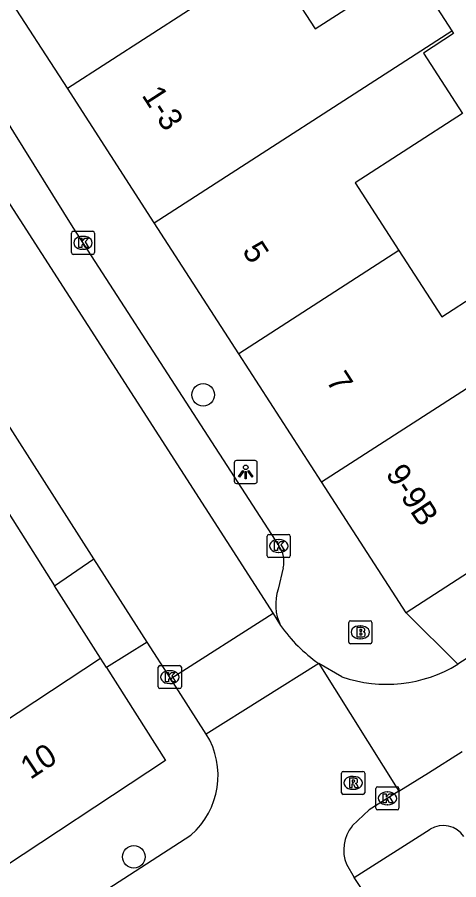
# Model space of a CAD drawing. Extents: x 161801 to 162379, y 382315 to 382832.
# Drawn here: x 161894.26 to 161913.39, y 382568.46 to 382605.87 of the extents above; entities that cross this region are included whole.
import ezdxf

# ---------------------------------------------------------------- set-up
doc = ezdxf.new("R2010")
doc.units = 0
for name, color, linetype in [('IMGEO_Boom', 7, 'Continuous'), ('IMGEO_Brandkraan', 7, 'Continuous'), ('IMGEO_Kolk', 7, 'Continuous'), ('IMGEO_Lichtpunt', 7, 'Continuous'), ('IMGEO_Pand', 7, 'Continuous'), ('IMGEO_Pand_nummerreeks', 7, 'Continuous'), ('IMGEO_Rijbaan_lokaal_open', 7, 'Continuous'), ('IMGEO_Rioolput', 7, 'Continuous'), ('IMGEO_Voetpad_open', 7, 'Continuous')]:
    doc.layers.add(name, color=color, linetype=linetype)

msp = doc.modelspace()

# ---------------------------------------------------------------- linework, layer by layer
at = {"layer": 'IMGEO_Boom'}
for centre in [(161902.31, 382589.49), (161899.311, 382569.456)]:
    msp.add_circle(centre, 0.489, dxfattribs=at)
at = {"layer": 'IMGEO_Brandkraan'}
for p, q in [((161908.626, 382578.767), (161908.626, 382579.619)), ((161908.701, 382579.693), (161909.553, 382579.693)), ((161909.114, 382579.473), (161909.139, 382579.473)), ((161909.627, 382579.619), (161909.627, 382578.767)), ((161909.553, 382578.693), (161908.701, 382578.693)), ((161909.137, 382578.913), (161909.112, 382578.913))]:
    msp.add_line(p, q, dxfattribs=at)
for points in [[(161908.626, 382578.767), (161908.626, 382579.619)], [(161908.701, 382579.693), (161909.553, 382579.693)], [(161908.974, 382579.393), (161908.974, 382578.993), (161909.187, 382578.993)], [(161909.205, 382579.393), (161908.974, 382579.393)], [(161909.627, 382579.619), (161909.627, 382578.767)], [(161909.153, 382579.312), (161909.099, 382579.312), (161909.099, 382579.236)], [(161909.099, 382579.236), (161909.152, 382579.236)], [(161909.161, 382579.16), (161909.099, 382579.16), (161909.099, 382579.079)], [(161909.099, 382579.079), (161909.161, 382579.079)], [(161909.553, 382578.693), (161908.701, 382578.693)]]:
    msp.add_lwpolyline(points, dxfattribs=at)
for centre, radius, start, end in [((161908.703, 382579.617), 0.0765, 91.552, 178.448), ((161908.703, 382579.617), 0.0765, 91.552, 178.448), ((161909.209, 382579.248), 0.145, 59.4692, 91.5367), ((161909.234, 382579.295), 0.0922, 285.5137, 58.1501), ((161909.551, 382579.617), 0.0765, 1.552, 88.448), ((161909.551, 382579.617), 0.0765, 1.552, 88.448), ((161909.154, 382579.274), 0.0379, 267.8285, 90.9355), ((161909.162, 382579.119), 0.0404, 269.8759, 90.5077), ((161909.193, 382579.244), 0.251, 268.6676, 293.5347), ((161909.239, 382579.103), 0.105, 301.3115, 78.989), ((161908.703, 382578.769), 0.0765, 181.552, 268.448), ((161908.703, 382578.769), 0.0765, 181.552, 268.448), ((161909.551, 382578.769), 0.0765, 271.552, 358.448), ((161909.551, 382578.769), 0.0765, 271.552, 358.448)]:
    msp.add_arc(centre, radius, start, end, dxfattribs=at)
for centre, major_axis, ratio, start_param, end_param in [((161909.113, 382579.193), (-0.387, 0.002), 0.722429, 4.712389, 7.853982), ((161909.138, 382579.193), (-0.39, 0.002), 0.717154, 1.570796, 4.712389)]:
    msp.add_ellipse(centre, major_axis=major_axis, ratio=ratio, start_param=start_param, end_param=end_param, dxfattribs=at)
at = {"layer": 'IMGEO_Kolk'}
for p, q in [((161896.679, 382596.582), (161897.531, 382596.582)), ((161896.604, 382595.656), (161896.604, 382596.508)), ((161897.092, 382596.362), (161897.117, 382596.362)), ((161897.605, 382596.508), (161897.605, 382595.656)), ((161897.531, 382595.582), (161896.679, 382595.582)), ((161897.115, 382595.802), (161897.09, 382595.802)), ((161905.09, 382582.508), (161905.09, 382583.36)), ((161905.165, 382583.434), (161906.017, 382583.434)), ((161905.578, 382583.214), (161905.603, 382583.214)), ((161906.091, 382583.36), (161906.091, 382582.508)), ((161906.017, 382582.434), (161905.165, 382582.434)), ((161905.601, 382582.654), (161905.576, 382582.654)), ((161900.367, 382576.821), (161900.367, 382577.673)), ((161900.442, 382577.747), (161901.294, 382577.747)), ((161900.855, 382577.527), (161900.88, 382577.527)), ((161901.368, 382577.673), (161901.368, 382576.821)), ((161901.294, 382576.747), (161900.442, 382576.747)), ((161900.878, 382576.967), (161900.853, 382576.967)), ((161909.802, 382571.563), (161909.802, 382572.415)), ((161909.877, 382572.489), (161910.729, 382572.489)), ((161910.29, 382572.269), (161910.315, 382572.269)), ((161910.803, 382572.415), (161910.803, 382571.563)), ((161910.313, 382571.709), (161910.288, 382571.709)), ((161910.729, 382571.489), (161909.877, 382571.489))]:
    msp.add_line(p, q, dxfattribs=at)
for points in [[(161896.679, 382596.582), (161897.531, 382596.582)], [(161896.604, 382595.656), (161896.604, 382596.508)], [(161896.925, 382596.282), (161897.048, 382596.282), (161897.048, 382596.131), (161897.178, 382596.282), (161897.342, 382596.282), (161897.196, 382596.131), (161897.349, 382595.882), (161897.197, 382595.882), (161897.112, 382596.046), (161897.048, 382595.979), (161897.048, 382595.882), (161896.925, 382595.882), (161896.925, 382596.282)], [(161897.605, 382596.508), (161897.605, 382595.656)], [(161897.531, 382595.582), (161896.679, 382595.582)], [(161905.09, 382582.508), (161905.09, 382583.36)], [(161905.165, 382583.434), (161906.017, 382583.434)], [(161905.411, 382583.134), (161905.534, 382583.134), (161905.534, 382582.983), (161905.664, 382583.134), (161905.828, 382583.134), (161905.682, 382582.983), (161905.835, 382582.734), (161905.683, 382582.734), (161905.598, 382582.898), (161905.534, 382582.831), (161905.534, 382582.734), (161905.411, 382582.734), (161905.411, 382583.134)], [(161906.091, 382583.36), (161906.091, 382582.508)], [(161906.017, 382582.434), (161905.165, 382582.434)], [(161900.367, 382576.821), (161900.367, 382577.673)], [(161900.442, 382577.747), (161901.294, 382577.747)], [(161901.368, 382577.673), (161901.368, 382576.821)], [(161900.688, 382577.447), (161900.811, 382577.447), (161900.811, 382577.296), (161900.941, 382577.447), (161901.105, 382577.447), (161900.959, 382577.296), (161901.112, 382577.047), (161900.96, 382577.047), (161900.875, 382577.211), (161900.811, 382577.144), (161900.811, 382577.047), (161900.688, 382577.047), (161900.688, 382577.447)], [(161901.294, 382576.747), (161900.442, 382576.747)], [(161909.802, 382571.563), (161909.802, 382572.415)], [(161909.877, 382572.489), (161910.729, 382572.489)], [(161910.803, 382572.415), (161910.803, 382571.563)], [(161910.123, 382572.189), (161910.246, 382572.189), (161910.246, 382572.038), (161910.376, 382572.189), (161910.54, 382572.189), (161910.394, 382572.038), (161910.547, 382571.789), (161910.395, 382571.789), (161910.31, 382571.953), (161910.246, 382571.886), (161910.246, 382571.789), (161910.123, 382571.789), (161910.123, 382572.189)], [(161910.729, 382571.489), (161909.877, 382571.489)]]:
    msp.add_lwpolyline(points, dxfattribs=at)
for centre, start, end in [((161896.681, 382596.506), 91.552, 178.448), ((161896.681, 382596.506), 91.552, 178.448), ((161897.529, 382596.506), 1.552, 88.448), ((161897.529, 382596.506), 1.552, 88.448), ((161896.681, 382595.658), 181.552, 268.448), ((161896.681, 382595.658), 181.552, 268.448), ((161897.529, 382595.658), 271.552, 358.448), ((161897.529, 382595.658), 271.552, 358.448), ((161905.167, 382583.358), 91.552, 178.448), ((161905.167, 382583.358), 91.552, 178.448), ((161906.015, 382583.358), 1.552, 88.448), ((161906.015, 382583.358), 1.552, 88.448), ((161905.167, 382582.51), 181.552, 268.448), ((161905.167, 382582.51), 181.552, 268.448), ((161906.015, 382582.51), 271.552, 358.448), ((161906.015, 382582.51), 271.552, 358.448), ((161900.444, 382577.671), 91.552, 178.448), ((161900.444, 382577.671), 91.552, 178.448), ((161901.292, 382577.671), 1.552, 88.448), ((161901.292, 382577.671), 1.552, 88.448), ((161900.444, 382576.823), 181.552, 268.448), ((161900.444, 382576.823), 181.552, 268.448), ((161901.292, 382576.823), 271.552, 358.448), ((161901.292, 382576.823), 271.552, 358.448), ((161909.879, 382572.413), 91.552, 178.448), ((161909.879, 382572.413), 91.552, 178.448), ((161910.727, 382572.413), 1.552, 88.448), ((161910.727, 382572.413), 1.552, 88.448), ((161909.879, 382571.565), 181.552, 268.448), ((161909.879, 382571.565), 181.552, 268.448), ((161910.727, 382571.565), 271.552, 358.448), ((161910.727, 382571.565), 271.552, 358.448)]:
    msp.add_arc(centre, 0.0765, start, end, dxfattribs=at)
for centre, major_axis, ratio, start_param, end_param in [((161897.091, 382596.082), (-0.387, 0.002), 0.722429, 4.712389, 7.853982), ((161897.116, 382596.082), (-0.39, 0.002), 0.717154, 1.570796, 4.712389), ((161905.577, 382582.934), (-0.387, 0.002), 0.722429, 4.712389, 7.853982), ((161905.602, 382582.934), (-0.39, 0.002), 0.717154, 1.570796, 4.712389), ((161900.854, 382577.247), (-0.387, 0.002), 0.722429, 4.712389, 7.853982), ((161900.879, 382577.247), (-0.39, 0.002), 0.717154, 1.570796, 4.712389), ((161910.289, 382571.989), (-0.387, 0.002), 0.722429, 4.712389, 7.853982), ((161910.314, 382571.989), (-0.39, 0.002), 0.717154, 1.570796, 4.712389)]:
    msp.add_ellipse(centre, major_axis=major_axis, ratio=ratio, start_param=start_param, end_param=end_param, dxfattribs=at)
at = {"layer": 'IMGEO_Lichtpunt'}
for p, q in [((161903.661, 382586.547), (161903.661, 382585.74)), ((161903.661, 382586.547), (161903.661, 382585.74)), ((161904.563, 382586.642), (161903.755, 382586.642)), ((161904.563, 382586.642), (161903.755, 382586.642)), ((161904.657, 382585.74), (161904.657, 382586.547)), ((161904.657, 382585.74), (161904.657, 382586.547)), ((161903.755, 382585.646), (161904.563, 382585.646)), ((161903.755, 382585.646), (161904.563, 382585.646))]:
    msp.add_line(p, q, dxfattribs=at)
for points in [[(161904.035, 382586.211), (161904.074, 382586.183), (161903.886, 382585.921), (161903.848, 382585.948), (161904.035, 382586.211)], [(161904.137, 382586.163), (161904.184, 382586.163), (161904.184, 382585.841), (161904.137, 382585.841), (161904.137, 382586.163)], [(161904.247, 382586.183), (161904.285, 382586.21), (161904.472, 382585.948), (161904.433, 382585.92), (161904.247, 382586.183)]]:
    msp.add_lwpolyline(points, dxfattribs=at)
msp.add_circle((161904.16, 382586.345), 0.0994, dxfattribs=at)
for centre, start, end in [((161903.755, 382586.547), 90, 180), ((161903.755, 382586.547), 90, 180), ((161904.563, 382586.547), 0, 90), ((161904.563, 382586.547), 0, 90), ((161903.755, 382585.74), 180, 270), ((161903.755, 382585.74), 180, 270), ((161904.563, 382585.74), 270, 0), ((161904.563, 382585.74), 270, 360)]:
    msp.add_arc(centre, 0.0946, start, end, dxfattribs=at)
at = {"layer": 'IMGEO_Pand'}
for points in [[(161896.429, 382602.791), (161893.679, 382607.053), (161895.622, 382615.453)], [(161896.429, 382602.791), (161905.177, 382608.439)], [(161905.177, 382608.439), (161907.169, 382605.357), (161911.313, 382608.035), (161913.096, 382605.276)], [(161900.195, 382596.954), (161913.096, 382605.276)], [(161913.096, 382605.276), (161913.172, 382605.158), (161911.862, 382604.312), (161913.552, 382601.695), (161908.899, 382598.688), (161910.797, 382595.75)], [(161900.195, 382596.954), (161896.429, 382602.791)], [(161903.859, 382591.275), (161900.195, 382596.954)], [(161910.797, 382595.75), (161912.656, 382592.874), (161917.215, 382595.82), (161918.862, 382593.27), (161921.828, 382595.187), (161921.918, 382595.048)], [(161910.797, 382595.75), (161903.859, 382591.275)], [(161907.448, 382585.713), (161921.918, 382595.048)], [(161907.448, 382585.713), (161903.859, 382591.275)], [(161893.116, 382585.554), (161895.872, 382581.21)], [(161911.109, 382580.039), (161907.448, 382585.713)], [(161918.288, 382584.678), (161911.109, 382580.039)], [(161897.86, 382578.076), (161895.872, 382581.21)], [(161877.972, 382564.944), (161897.86, 382578.076)], [(161898.121, 382577.665), (161897.86, 382578.076)], [(161898.121, 382577.665), (161900.68, 382573.632), (161892.965, 382568.536)]]:
    msp.add_lwpolyline(points, dxfattribs=at)
at = {"layer": 'IMGEO_Rijbaan_lokaal_open'}
for points in [[(161890.342, 382603.32), (161905.342, 382580.004)], [(161897.581, 382582.375), (161891.483, 382591.925)], [(161899.894, 382578.767), (161897.581, 382582.375)], [(161917.327, 382580.367), (161913.355, 382577.804)], [(161905.342, 382580.004), (161900.916, 382577.172)], [(161905.342, 382580.004), (161905.671, 382579.487)], [(161900.916, 382577.172), (161899.894, 382578.767)], [(161907.323, 382577.842), (161902.451, 382574.778)], [(161908.331, 382577.263), (161907.323, 382577.842)], [(161907.323, 382577.842), (161910.794, 382572.295)], [(161902.451, 382574.778), (161900.916, 382577.172)], [(161910.794, 382572.295), (161912.077, 382573.092), (161913.539, 382574.028)], [(161910.794, 382572.295), (161909.51, 382571.498), (161908.77, 382570.79)], [(161900.765, 382566.829), (161899.004, 382565.701), (161897.694, 382567.74), (161901.782, 382570.398)], [(161908.523, 382569.132), (161908.867, 382568.56)], [(161920.339, 382551.345), (161908.867, 382568.56)]]:
    msp.add_lwpolyline(points, dxfattribs=at)
for centre, radius, start, end in [((161911.153, 382583.34), 6.7, 215.1027, 235.1406), ((161910.269, 382582.861), 5.924, 250.9006, 301.3916), ((161899.53, 382572.983), 3.429, 311.0633, 31.5683), ((161910.094, 382569.745), 1.687, 141.7342, 201.3192)]:
    msp.add_arc(centre, radius, start, end, dxfattribs=at)
at = {"layer": 'IMGEO_Rioolput'}
for p, q in [((161908.315, 382572.234), (161908.315, 382573.086)), ((161908.39, 382573.16), (161909.242, 382573.16)), ((161909.316, 382573.086), (161909.316, 382572.234)), ((161908.803, 382572.94), (161908.828, 382572.94)), ((161908.826, 382572.38), (161908.801, 382572.38)), ((161909.242, 382572.16), (161908.39, 382572.16))]:
    msp.add_line(p, q, dxfattribs=at)
for points in [[(161908.315, 382572.234), (161908.315, 382573.086)], [(161908.39, 382573.16), (161909.242, 382573.16)], [(161909.316, 382573.086), (161909.316, 382572.234)], [(161908.904, 382572.858), (161908.652, 382572.86), (161908.652, 382572.46)], [(161908.83, 382572.779), (161908.776, 382572.779), (161908.776, 382572.698)], [(161908.776, 382572.698), (161908.828, 382572.698)], [(161908.652, 382572.46), (161908.776, 382572.46), (161908.776, 382572.622), (161908.787, 382572.622)], [(161908.834, 382572.593), (161908.905, 382572.46), (161909.045, 382572.46), (161908.98, 382572.586)], [(161909.242, 382572.16), (161908.39, 382572.16)]]:
    msp.add_lwpolyline(points, dxfattribs=at)
for centre, radius, start, end in [((161908.392, 382573.084), 0.0765, 91.552, 178.448), ((161908.392, 382573.084), 0.0765, 91.552, 178.448), ((161909.24, 382573.084), 0.0765, 1.552, 88.448), ((161909.24, 382573.084), 0.0765, 1.552, 88.448), ((161908.812, 382572.887), 0.19, 274.7715, 282.9687), ((161908.836, 382572.683), 0.0964, 77.0061, 93.1865), ((161908.85, 382572.74), 0.0378, 276.6634, 79.6772), ((161908.903, 382572.748), 0.109, 350.3612, 89.416), ((161908.901, 382572.748), 0.112, 277.5842, 350.9817), ((161908.885, 382572.533), 0.108, 29.5134, 73.7905), ((161908.786, 382572.569), 0.0533, 26.0293, 88.6989), ((161908.392, 382572.236), 0.0765, 181.552, 268.448), ((161908.392, 382572.236), 0.0765, 181.552, 268.448), ((161909.24, 382572.236), 0.0765, 271.552, 358.448), ((161909.24, 382572.236), 0.0765, 271.552, 358.448)]:
    msp.add_arc(centre, radius, start, end, dxfattribs=at)
for centre, major_axis, ratio, start_param, end_param in [((161908.802, 382572.66), (-0.387, 0.002), 0.722429, 4.712389, 7.853982), ((161908.827, 382572.66), (-0.39, 0.002), 0.717154, 1.570796, 4.712389)]:
    msp.add_ellipse(centre, major_axis=major_axis, ratio=ratio, start_param=start_param, end_param=end_param, dxfattribs=at)
at = {"layer": 'IMGEO_Voetpad_open'}
for points in [[(161893.496, 382601.828), (161894.086, 382600.887), (161896.67, 382596.753), (161902.206, 382588.184), (161905.59, 382582.939)], [(161895.872, 382581.21), (161897.581, 382582.375)], [(161905.788, 382581.98), (161905.572, 382581.063)], [(161911.109, 382580.039), (161913.355, 382577.804)], [(161899.894, 382578.767), (161898.121, 382577.665)], [(161908.867, 382568.56), (161912.156, 382570.649)]]:
    msp.add_lwpolyline(points, dxfattribs=at)
for centre, radius, start, end in [((161904.646, 382582.244), 1.172, 346.9706, 36.3607), ((161907.488, 382580.392), 2.03, 160.7092, 206.4797), ((161912.724, 382569.752), 1.062, 32.8536, 122.3466)]:
    msp.add_arc(centre, radius, start, end, dxfattribs=at)

# ---------------------------------------------------------------- texts
at = {"layer": 'IMGEO_Pand_nummerreeks'}
for s, rotation, p in [('1-3', 302.831, (161899.627, 382602.484)), ('5', 302.831, (161903.982, 382595.732)), ('7', 302.831, (161907.62, 382590.094)), ('9-9B', 303.2066, (161910.201, 382586.068)), ('10', 33.446, (161894.823, 382572.783))]:
    msp.add_text(s, height=1, rotation=rotation, dxfattribs=at).set_placement(p)

doc.saveas('drawing.dxf')
